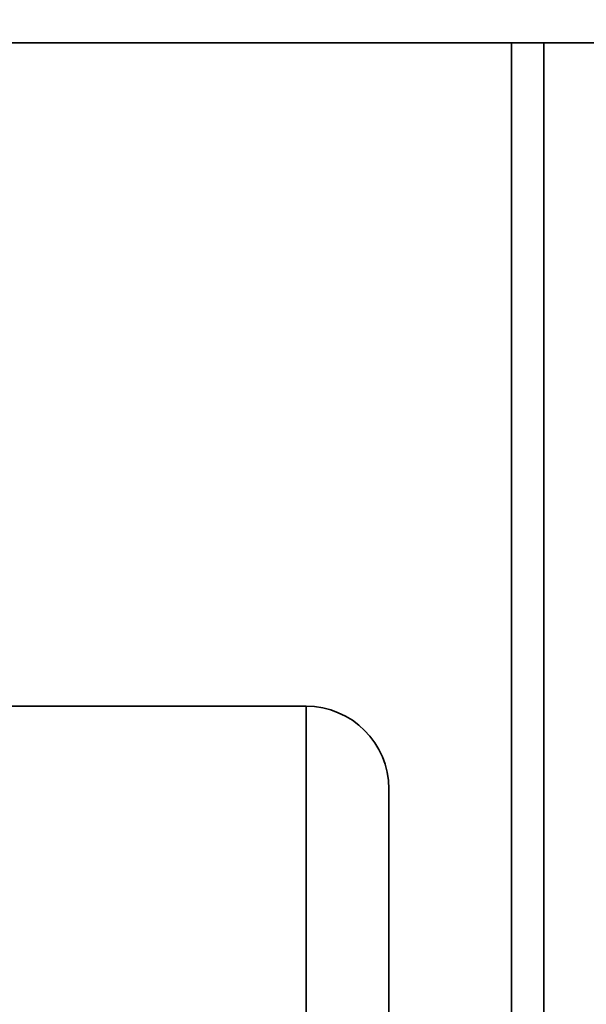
# Model space of a CAD drawing. Header units: millimetres. Extents: x -1465 to 393277, y -3788 to 454312.
# Tile 521 of 656: x 375505 to 375557, y 11073 to 11162. Entities that reach past the tile are written whole.
import ezdxf

# ---------------------------------------------------------------- set-up
doc = ezdxf.new("R2010")
doc.units = ezdxf.units.MM
doc.header["$XCLIPFRAME"] = 2
for name, color, linetype in [('AHU03-3-68635OBJ', 8, 'Continuous'), ('EC-MTR_250-0_7OBJ', 8, 'Continuous'), ('Impeller', 8, 'Continuous')]:
    doc.layers.add(name, color=color, linetype=linetype)
picture_1 = doc.add_image_def('image3.bmp', size_in_pixel=(1540, 807))

msp = doc.modelspace()

# ---------------------------------------------------------------- linework, layer by layer
at = {"layer": 'AHU03-3-68635OBJ', "color": 8, "linetype": 'Continuous', "lineweight": 35, "ltscale": 100}
msp.add_line((375685.161, 11159.69), (375455.692, 11159.69), dxfattribs=at)
at = {"layer": 'EC-MTR_250-0_7OBJ', "color": 8, "linetype": 'Continuous', "lineweight": 35, "ltscale": 100}
for p, q in [((375472.692, 11099.54), (375531.192, 11099.54)), ((375531.192, 11099.54), (375531.192, 10997.84)), ((375538.692, 11092.04), (375538.692, 11062.69))]:
    msp.add_line(p, q, dxfattribs=at)
msp.add_arc((375531.192, 11092.04), 7.5, 0, 90, dxfattribs=at)
at = {"layer": 'Impeller', "color": 8, "linetype": 'Continuous', "lineweight": 35, "ltscale": 100}
for p, q in [((375549.809, 11159.69), (375549.809, 10937.69)), ((375552.724, 11159.69), (375552.724, 10937.69))]:
    msp.add_line(p, q, dxfattribs=at)

# ---------------------------------------------------------------- pictures from other files: only their frames are drawn
at = {"color": 8, "lineweight": 13}
image = msp.add_image(picture_1, insert=(374792.852, 10539.733), size_in_units=(1860, 974.456), dxfattribs=at)
image.set_boundary_path([(-0.5, -0.5), (1539.5, 806.5)])

doc.saveas('drawing.dxf')
